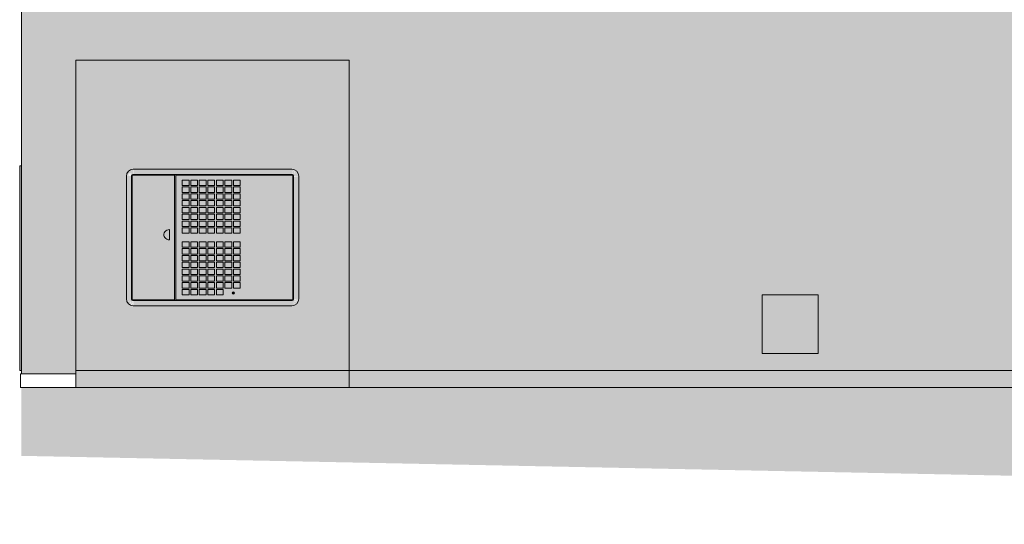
# Model space of a CAD drawing. Header units: metres. Extents: x 10.2 to 107.4, y -18.3 to 5.6.
# Tile 698 of 734: x 75.9 to 78.8, y -0.5 to 1. Entities that reach past the tile are written whole.
import ezdxf

# ---------------------------------------------------------------- set-up
doc = ezdxf.new("R2010")
doc.units = ezdxf.units.M
doc.layers.add('A-DETL', color=7, linetype='Continuous', lineweight=5, true_color=0x00a600)
for name, color, linetype, lineweight in [('A-DETL-GENF', 7, 'Continuous', 5), ('A-FLOR', 7, 'Continuous', 5), ('A-WALL-PATT', 7, 'Continuous', 5), ('E-ELEC-EQPM', 7, 'Continuous', 5), ('I-WALL', 7, 'Continuous', 5), ('Q-SPCQ', 7, 'Continuous', 5)]:
    doc.layers.add(name, color=color, linetype=linetype, lineweight=lineweight)

# ---------------------------------------------------------------- blocks, each defined once
blk = doc.blocks.new('CAIXA_SANEAGO2 - CAIXA_SANEAGO-2957841-FACHADA 01_mini_2')
at = {"layer": 'Q-SPCQ', "true_color": 0xc8c8c8}
h = blk.add_hatch(color=9, dxfattribs=at)
h.paths.add_polyline_path([(-17.9075, 0.13), (-17.4425, 0.13), (-17.4425, 0.145), (-17.9075, 0.145)])
h.paths.add_polyline_path([(-17.9175, 0.1327), (-17.9142, 0.145), (-17.9249, 0.14), (-17.9217, 0.1359)])
h.paths.add_polyline_path([(-17.9127, 0.1307), (-17.9125, 0.1413), (-17.9175, 0.1327)])
h.paths.add_polyline_path([(-17.9075, 0.13), (-17.91, 0.1407), (-17.9111, 0.1305), (-17.91, 0.1303)])
h.paths.add_polyline_path([(-17.4325, 0.1327), (-17.4252, 0.14), (-17.4375, 0.1433), (-17.4359, 0.1398)])
h.paths.add_polyline_path([(-17.4374, 0.1307), (-17.4325, 0.1327), (-17.439, 0.1399), (-17.4377, 0.1327)])
h.paths.add_polyline_path([(-17.4425, 0.13), (-17.4379, 0.1327), (-17.4416, 0.1412)])
h.paths.add_polyline_path([(-17.4252, 0.14), (-17.4252, 0.1452), (-17.4325, 0.1442), (-17.4284, 0.1418)])
h.paths.add_polyline_path([(-17.9249, 0.14), (-17.9177, 0.1465), (-17.9269, 0.1448)])
h.paths.add_polyline_path([(-17.4225, 0.15), (-17.4225, 0.51), (-17.4375, 0.5082), (-17.4359, 0.15)])
h.paths.add_polyline_path([(-17.4232, 0.1448), (-17.4232, 0.1499), (-17.4332, 0.1475), (-17.4252, 0.1454)])
h.paths.add_polyline_path([(-17.9275, 0.15), (-17.9125, 0.15), (-17.9125, 0.51), (-17.9275, 0.51), (-17.9275, 0.1532)])
h.paths.add_polyline_path([(-17.9269, 0.1448), (-17.9125, 0.1487), (-17.9275, 0.15), (-17.9269, 0.145)])
h.paths.add_polyline_path([(-17.4252, 0.52), (-17.4325, 0.5273), (-17.4359, 0.515), (-17.4284, 0.5185)])
h.paths.add_polyline_path([(-17.4232, 0.5152), (-17.4252, 0.52), (-17.4359, 0.5129), (-17.4252, 0.5148)])
h.paths.add_polyline_path([(-17.4225, 0.51), (-17.4252, 0.5146), (-17.4359, 0.5111), (-17.4232, 0.5101)])
h.paths.add_polyline_path([(-17.9249, 0.52), (-17.9125, 0.5167), (-17.9175, 0.5273), (-17.9217, 0.5241)])
h.paths.add_polyline_path([(-17.9269, 0.5152), (-17.9175, 0.5158), (-17.9249, 0.52)])
h.paths.add_polyline_path([(-17.9275, 0.51), (-17.9169, 0.5125), (-17.9269, 0.515)])
h.paths.add_polyline_path([(-17.44, 0.5143), (-17.4325, 0.5273), (-17.4377, 0.5273), (-17.4399, 0.515)])
h.paths.add_polyline_path([(-17.91, 0.5143), (-17.9127, 0.5293), (-17.9175, 0.5273), (-17.9104, 0.515)])
h.paths.add_polyline_path([(-17.9075, 0.53), (-17.9075, 0.515), (-17.4425, 0.515), (-17.4425, 0.53), (-17.8699, 0.53)])
h.paths.add_polyline_path([(-17.9088, 0.5148), (-17.9075, 0.53), (-17.9122, 0.5273), (-17.9089, 0.515)])
h.paths.add_polyline_path([(-17.4412, 0.5148), (-17.439, 0.5295), (-17.4425, 0.53), (-17.4413, 0.515)])
h = blk.add_hatch(color=9, dxfattribs=at)
h.paths.add_polyline_path([(-17.5543, 0.145), (-17.4405, 0.147), (-17.4375, 0.1532), (-17.4395, 0.512), (-17.4425, 0.515), (-17.9095, 0.513), (-17.9125, 0.51), (-17.9105, 0.148), (-17.9075, 0.145), (-17.5937, 0.145)])
h.paths.add_polyline_path([(-17.4425, 0.147), (-17.4408, 0.5113), (-17.4395, 0.5082), (-17.4395, 0.15)])
h.paths.add_polyline_path([(-17.9075, 0.1499), (-17.9105, 0.15), (-17.9105, 0.51), (-17.9075, 0.5101), (-17.9075, 0.1532)])
for points in [[(-17.9075, 0.1499), (-17.9075, 0.5101), (-17.9105, 0.51), (-17.9105, 0.15)], [(-17.4425, 0.147), (-17.4395, 0.1532), (-17.4408, 0.5113), (-17.4425, 0.51), (-17.4425, 0.15)]]:
    blk.add_hatch(color=9, dxfattribs=at).paths.add_polyline_path(points)
at = {"layer": 'Q-SPCQ'}
for p, q in [((-17.4425, 0.53), (-17.9075, 0.53)), ((-17.9275, 0.51), (-17.9275, 0.15)), ((-17.9125, 0.51), (-17.9125, 0.15)), ((-17.9125, 0.15), (-17.9125, 0.51)), ((-17.9105, 0.51), (-17.9105, 0.15)), ((-17.4425, 0.515), (-17.9075, 0.515)), ((-17.9075, 0.515), (-17.4425, 0.515)), ((-17.7865, 0.513), (-17.9075, 0.513)), ((-17.7865, 0.147), (-17.7865, 0.513)), ((-17.4425, 0.513), (-17.7825, 0.513)), ((-17.7825, 0.513), (-17.7825, 0.147)), ((-17.7639, 0.4823), (-17.7639, 0.4983)), ((-17.7639, 0.4983), (-17.7439, 0.4983)), ((-17.7439, 0.4983), (-17.7439, 0.4823)), ((-17.7389, 0.4983), (-17.7189, 0.4983)), ((-17.7389, 0.4823), (-17.7389, 0.4983)), ((-17.7189, 0.4983), (-17.7189, 0.4823)), ((-17.7139, 0.4983), (-17.6939, 0.4983)), ((-17.7139, 0.4823), (-17.7139, 0.4983)), ((-17.6939, 0.4983), (-17.6939, 0.4823)), ((-17.6889, 0.4983), (-17.6689, 0.4983)), ((-17.6889, 0.4823), (-17.6889, 0.4983)), ((-17.6689, 0.4983), (-17.6689, 0.4823)), ((-17.6639, 0.4983), (-17.6439, 0.4983)), ((-17.6639, 0.4823), (-17.6639, 0.4983)), ((-17.6439, 0.4983), (-17.6439, 0.4823)), ((-17.6389, 0.4983), (-17.6189, 0.4983)), ((-17.6389, 0.4823), (-17.6389, 0.4983)), ((-17.6189, 0.4983), (-17.6189, 0.4823)), ((-17.6139, 0.4983), (-17.5939, 0.4983)), ((-17.6139, 0.4823), (-17.6139, 0.4983)), ((-17.5939, 0.4983), (-17.5939, 0.4823)), ((-17.4395, 0.15), (-17.4395, 0.51)), ((-17.4375, 0.15), (-17.4375, 0.51)), ((-17.4375, 0.51), (-17.4375, 0.15)), ((-17.4225, 0.15), (-17.4225, 0.51)), ((-17.7439, 0.4823), (-17.7639, 0.4823)), ((-17.7639, 0.4623), (-17.7639, 0.4783)), ((-17.7639, 0.4783), (-17.7439, 0.4783)), ((-17.7439, 0.4623), (-17.7639, 0.4623)), ((-17.7439, 0.4783), (-17.7439, 0.4623)), ((-17.7189, 0.4823), (-17.7389, 0.4823)), ((-17.7389, 0.4783), (-17.7189, 0.4783)), ((-17.7389, 0.4623), (-17.7389, 0.4783)), ((-17.7189, 0.4623), (-17.7389, 0.4623)), ((-17.7189, 0.4783), (-17.7189, 0.4623)), ((-17.6939, 0.4823), (-17.7139, 0.4823)), ((-17.7139, 0.4783), (-17.6939, 0.4783)), ((-17.7139, 0.4623), (-17.7139, 0.4783)), ((-17.6939, 0.4623), (-17.7139, 0.4623)), ((-17.6939, 0.4783), (-17.6939, 0.4623)), ((-17.6689, 0.4823), (-17.6889, 0.4823)), ((-17.6889, 0.4783), (-17.6689, 0.4783)), ((-17.6889, 0.4623), (-17.6889, 0.4783)), ((-17.6689, 0.4623), (-17.6889, 0.4623)), ((-17.6689, 0.4783), (-17.6689, 0.4623)), ((-17.6439, 0.4823), (-17.6639, 0.4823)), ((-17.6639, 0.4783), (-17.6439, 0.4783)), ((-17.6639, 0.4623), (-17.6639, 0.4783)), ((-17.6439, 0.4623), (-17.6639, 0.4623)), ((-17.6439, 0.4783), (-17.6439, 0.4623)), ((-17.6189, 0.4823), (-17.6389, 0.4823)), ((-17.6389, 0.4783), (-17.6189, 0.4783)), ((-17.6389, 0.4623), (-17.6389, 0.4783)), ((-17.6189, 0.4623), (-17.6389, 0.4623)), ((-17.6189, 0.4783), (-17.6189, 0.4623)), ((-17.5939, 0.4823), (-17.6139, 0.4823)), ((-17.6139, 0.4783), (-17.5939, 0.4783)), ((-17.6139, 0.4623), (-17.6139, 0.4783)), ((-17.5939, 0.4623), (-17.6139, 0.4623)), ((-17.5939, 0.4783), (-17.5939, 0.4623)), ((-17.7639, 0.4423), (-17.7639, 0.4583)), ((-17.7639, 0.4583), (-17.7439, 0.4583)), ((-17.7439, 0.4423), (-17.7639, 0.4423)), ((-17.7639, 0.4223), (-17.7639, 0.4383)), ((-17.7639, 0.4383), (-17.7439, 0.4383)), ((-17.7439, 0.4583), (-17.7439, 0.4423)), ((-17.7439, 0.4383), (-17.7439, 0.4223)), ((-17.7389, 0.4583), (-17.7189, 0.4583)), ((-17.7389, 0.4423), (-17.7389, 0.4583)), ((-17.7189, 0.4423), (-17.7389, 0.4423)), ((-17.7389, 0.4383), (-17.7189, 0.4383)), ((-17.7389, 0.4223), (-17.7389, 0.4383)), ((-17.7189, 0.4583), (-17.7189, 0.4423)), ((-17.7189, 0.4383), (-17.7189, 0.4223)), ((-17.7139, 0.4583), (-17.6939, 0.4583)), ((-17.7139, 0.4423), (-17.7139, 0.4583)), ((-17.6939, 0.4423), (-17.7139, 0.4423)), ((-17.7139, 0.4383), (-17.6939, 0.4383)), ((-17.7139, 0.4223), (-17.7139, 0.4383)), ((-17.6939, 0.4583), (-17.6939, 0.4423)), ((-17.6939, 0.4383), (-17.6939, 0.4223)), ((-17.6889, 0.4583), (-17.6689, 0.4583)), ((-17.6889, 0.4423), (-17.6889, 0.4583)), ((-17.6689, 0.4423), (-17.6889, 0.4423)), ((-17.6889, 0.4383), (-17.6689, 0.4383)), ((-17.6889, 0.4223), (-17.6889, 0.4383)), ((-17.6689, 0.4583), (-17.6689, 0.4423)), ((-17.6689, 0.4383), (-17.6689, 0.4223)), ((-17.6639, 0.4583), (-17.6439, 0.4583)), ((-17.6639, 0.4423), (-17.6639, 0.4583)), ((-17.6439, 0.4423), (-17.6639, 0.4423)), ((-17.6639, 0.4383), (-17.6439, 0.4383)), ((-17.6639, 0.4223), (-17.6639, 0.4383)), ((-17.6439, 0.4583), (-17.6439, 0.4423)), ((-17.6439, 0.4383), (-17.6439, 0.4223)), ((-17.6389, 0.4583), (-17.6189, 0.4583)), ((-17.6389, 0.4423), (-17.6389, 0.4583)), ((-17.6189, 0.4423), (-17.6389, 0.4423)), ((-17.6389, 0.4383), (-17.6189, 0.4383)), ((-17.6389, 0.4223), (-17.6389, 0.4383)), ((-17.6189, 0.4583), (-17.6189, 0.4423)), ((-17.6189, 0.4383), (-17.6189, 0.4223)), ((-17.6139, 0.4583), (-17.5939, 0.4583)), ((-17.6139, 0.4423), (-17.6139, 0.4583)), ((-17.5939, 0.4423), (-17.6139, 0.4423)), ((-17.6139, 0.4383), (-17.5939, 0.4383)), ((-17.6139, 0.4223), (-17.6139, 0.4383)), ((-17.5939, 0.4583), (-17.5939, 0.4423)), ((-17.5939, 0.4383), (-17.5939, 0.4223)), ((-17.7439, 0.4223), (-17.7639, 0.4223)), ((-17.7639, 0.4023), (-17.7639, 0.4183)), ((-17.7639, 0.4183), (-17.7439, 0.4183)), ((-17.7439, 0.4183), (-17.7439, 0.4023)), ((-17.7189, 0.4223), (-17.7389, 0.4223)), ((-17.7389, 0.4183), (-17.7189, 0.4183)), ((-17.7389, 0.4023), (-17.7389, 0.4183)), ((-17.7189, 0.4183), (-17.7189, 0.4023)), ((-17.6939, 0.4223), (-17.7139, 0.4223)), ((-17.7139, 0.4183), (-17.6939, 0.4183)), ((-17.7139, 0.4023), (-17.7139, 0.4183)), ((-17.6939, 0.4183), (-17.6939, 0.4023)), ((-17.6689, 0.4223), (-17.6889, 0.4223)), ((-17.6889, 0.4183), (-17.6689, 0.4183)), ((-17.6889, 0.4023), (-17.6889, 0.4183)), ((-17.6689, 0.4183), (-17.6689, 0.4023)), ((-17.6439, 0.4223), (-17.6639, 0.4223)), ((-17.6639, 0.4183), (-17.6439, 0.4183)), ((-17.6639, 0.4023), (-17.6639, 0.4183)), ((-17.6439, 0.4183), (-17.6439, 0.4023)), ((-17.6189, 0.4223), (-17.6389, 0.4223)), ((-17.6389, 0.4183), (-17.6189, 0.4183)), ((-17.6389, 0.4023), (-17.6389, 0.4183)), ((-17.6189, 0.4183), (-17.6189, 0.4023)), ((-17.5939, 0.4223), (-17.6139, 0.4223)), ((-17.6139, 0.4183), (-17.5939, 0.4183)), ((-17.6139, 0.4023), (-17.6139, 0.4183)), ((-17.5939, 0.4183), (-17.5939, 0.4023)), ((-17.7439, 0.4023), (-17.7639, 0.4023)), ((-17.7639, 0.3823), (-17.7639, 0.3983)), ((-17.7639, 0.3983), (-17.7439, 0.3983)), ((-17.7439, 0.3823), (-17.7639, 0.3823)), ((-17.7639, 0.3623), (-17.7639, 0.3783)), ((-17.7639, 0.3783), (-17.7439, 0.3783)), ((-17.7439, 0.3983), (-17.7439, 0.3823)), ((-17.7439, 0.3783), (-17.7439, 0.3623)), ((-17.7189, 0.4023), (-17.7389, 0.4023)), ((-17.7389, 0.3983), (-17.7189, 0.3983)), ((-17.7389, 0.3823), (-17.7389, 0.3983)), ((-17.7189, 0.3823), (-17.7389, 0.3823)), ((-17.7389, 0.3783), (-17.7189, 0.3783)), ((-17.7389, 0.3623), (-17.7389, 0.3783)), ((-17.7189, 0.3983), (-17.7189, 0.3823)), ((-17.7189, 0.3783), (-17.7189, 0.3623)), ((-17.6939, 0.4023), (-17.7139, 0.4023)), ((-17.7139, 0.3983), (-17.6939, 0.3983)), ((-17.7139, 0.3823), (-17.7139, 0.3983)), ((-17.6939, 0.3823), (-17.7139, 0.3823)), ((-17.7139, 0.3783), (-17.6939, 0.3783)), ((-17.7139, 0.3623), (-17.7139, 0.3783)), ((-17.6939, 0.3983), (-17.6939, 0.3823)), ((-17.6939, 0.3783), (-17.6939, 0.3623)), ((-17.6689, 0.4023), (-17.6889, 0.4023)), ((-17.6889, 0.3983), (-17.6689, 0.3983)), ((-17.6889, 0.3823), (-17.6889, 0.3983)), ((-17.6689, 0.3823), (-17.6889, 0.3823)), ((-17.6889, 0.3783), (-17.6689, 0.3783)), ((-17.6889, 0.3623), (-17.6889, 0.3783)), ((-17.6689, 0.3983), (-17.6689, 0.3823)), ((-17.6689, 0.3783), (-17.6689, 0.3623)), ((-17.6439, 0.4023), (-17.6639, 0.4023)), ((-17.6639, 0.3983), (-17.6439, 0.3983)), ((-17.6639, 0.3823), (-17.6639, 0.3983)), ((-17.6439, 0.3823), (-17.6639, 0.3823)), ((-17.6639, 0.3783), (-17.6439, 0.3783)), ((-17.6639, 0.3623), (-17.6639, 0.3783)), ((-17.6439, 0.3983), (-17.6439, 0.3823)), ((-17.6439, 0.3783), (-17.6439, 0.3623)), ((-17.6189, 0.4023), (-17.6389, 0.4023)), ((-17.6389, 0.3983), (-17.6189, 0.3983)), ((-17.6389, 0.3823), (-17.6389, 0.3983)), ((-17.6189, 0.3823), (-17.6389, 0.3823)), ((-17.6389, 0.3783), (-17.6189, 0.3783)), ((-17.6389, 0.3623), (-17.6389, 0.3783)), ((-17.6189, 0.3983), (-17.6189, 0.3823)), ((-17.6189, 0.3783), (-17.6189, 0.3623)), ((-17.5939, 0.4023), (-17.6139, 0.4023)), ((-17.6139, 0.3983), (-17.5939, 0.3983)), ((-17.6139, 0.3823), (-17.6139, 0.3983)), ((-17.5939, 0.3823), (-17.6139, 0.3823)), ((-17.6139, 0.3783), (-17.5939, 0.3783)), ((-17.6139, 0.3623), (-17.6139, 0.3783)), ((-17.5939, 0.3983), (-17.5939, 0.3823)), ((-17.5939, 0.3783), (-17.5939, 0.3623)), ((-17.8015, 0.323), (-17.8015, 0.353)), ((-17.7439, 0.3623), (-17.7639, 0.3623)), ((-17.7639, 0.3423), (-17.7639, 0.3583)), ((-17.7639, 0.3583), (-17.7439, 0.3583)), ((-17.7439, 0.3583), (-17.7439, 0.3423)), ((-17.7189, 0.3623), (-17.7389, 0.3623)), ((-17.7389, 0.3583), (-17.7189, 0.3583)), ((-17.7389, 0.3423), (-17.7389, 0.3583)), ((-17.7189, 0.3583), (-17.7189, 0.3423)), ((-17.6939, 0.3623), (-17.7139, 0.3623)), ((-17.7139, 0.3583), (-17.6939, 0.3583)), ((-17.7139, 0.3423), (-17.7139, 0.3583)), ((-17.6939, 0.3583), (-17.6939, 0.3423)), ((-17.6689, 0.3623), (-17.6889, 0.3623)), ((-17.6889, 0.3583), (-17.6689, 0.3583)), ((-17.6889, 0.3423), (-17.6889, 0.3583)), ((-17.6689, 0.3583), (-17.6689, 0.3423)), ((-17.6439, 0.3623), (-17.6639, 0.3623)), ((-17.6639, 0.3583), (-17.6439, 0.3583)), ((-17.6639, 0.3423), (-17.6639, 0.3583)), ((-17.6439, 0.3583), (-17.6439, 0.3423)), ((-17.6189, 0.3623), (-17.6389, 0.3623)), ((-17.6389, 0.3583), (-17.6189, 0.3583)), ((-17.6389, 0.3423), (-17.6389, 0.3583)), ((-17.6189, 0.3583), (-17.6189, 0.3423)), ((-17.5939, 0.3623), (-17.6139, 0.3623)), ((-17.6139, 0.3583), (-17.5939, 0.3583)), ((-17.6139, 0.3423), (-17.6139, 0.3583)), ((-17.5939, 0.3583), (-17.5939, 0.3423)), ((-17.7439, 0.3423), (-17.7639, 0.3423)), ((-17.7639, 0.3016), (-17.7639, 0.3176)), ((-17.7639, 0.3176), (-17.7439, 0.3176)), ((-17.7439, 0.3176), (-17.7439, 0.3016)), ((-17.7189, 0.3423), (-17.7389, 0.3423)), ((-17.7389, 0.3016), (-17.7389, 0.3176)), ((-17.7389, 0.3176), (-17.7189, 0.3176)), ((-17.7189, 0.3176), (-17.7189, 0.3016)), ((-17.6939, 0.3423), (-17.7139, 0.3423)), ((-17.7139, 0.3016), (-17.7139, 0.3176)), ((-17.7139, 0.3176), (-17.6939, 0.3176)), ((-17.6939, 0.3176), (-17.6939, 0.3016)), ((-17.6689, 0.3423), (-17.6889, 0.3423)), ((-17.6889, 0.3016), (-17.6889, 0.3176)), ((-17.6889, 0.3176), (-17.6689, 0.3176)), ((-17.6689, 0.3176), (-17.6689, 0.3016)), ((-17.6439, 0.3423), (-17.6639, 0.3423)), ((-17.6639, 0.3016), (-17.6639, 0.3176)), ((-17.6639, 0.3176), (-17.6439, 0.3176)), ((-17.6439, 0.3176), (-17.6439, 0.3016)), ((-17.6189, 0.3423), (-17.6389, 0.3423)), ((-17.6389, 0.3016), (-17.6389, 0.3176)), ((-17.6389, 0.3176), (-17.6189, 0.3176)), ((-17.6189, 0.3176), (-17.6189, 0.3016)), ((-17.5939, 0.3423), (-17.6139, 0.3423)), ((-17.6139, 0.3016), (-17.6139, 0.3176)), ((-17.6139, 0.3176), (-17.5939, 0.3176)), ((-17.5939, 0.3176), (-17.5939, 0.3016)), ((-17.7439, 0.3016), (-17.7639, 0.3016)), ((-17.7639, 0.2816), (-17.7639, 0.2976)), ((-17.7639, 0.2976), (-17.7439, 0.2976)), ((-17.7439, 0.2976), (-17.7439, 0.2816)), ((-17.7189, 0.3016), (-17.7389, 0.3016)), ((-17.7389, 0.2816), (-17.7389, 0.2976)), ((-17.7389, 0.2976), (-17.7189, 0.2976)), ((-17.7189, 0.2976), (-17.7189, 0.2816)), ((-17.6939, 0.3016), (-17.7139, 0.3016)), ((-17.7139, 0.2816), (-17.7139, 0.2976)), ((-17.7139, 0.2976), (-17.6939, 0.2976)), ((-17.6939, 0.2976), (-17.6939, 0.2816)), ((-17.6689, 0.3016), (-17.6889, 0.3016)), ((-17.6889, 0.2816), (-17.6889, 0.2976)), ((-17.6889, 0.2976), (-17.6689, 0.2976)), ((-17.6689, 0.2976), (-17.6689, 0.2816)), ((-17.6439, 0.3016), (-17.6639, 0.3016)), ((-17.6639, 0.2816), (-17.6639, 0.2976)), ((-17.6639, 0.2976), (-17.6439, 0.2976)), ((-17.6439, 0.2976), (-17.6439, 0.2816)), ((-17.6189, 0.3016), (-17.6389, 0.3016)), ((-17.6389, 0.2816), (-17.6389, 0.2976)), ((-17.6389, 0.2976), (-17.6189, 0.2976)), ((-17.6189, 0.2976), (-17.6189, 0.2816)), ((-17.5939, 0.3016), (-17.6139, 0.3016)), ((-17.6139, 0.2816), (-17.6139, 0.2976)), ((-17.6139, 0.2976), (-17.5939, 0.2976)), ((-17.5939, 0.2976), (-17.5939, 0.2816)), ((-17.7439, 0.2816), (-17.7639, 0.2816)), ((-17.7639, 0.2616), (-17.7639, 0.2776)), ((-17.7639, 0.2776), (-17.7439, 0.2776)), ((-17.7439, 0.2616), (-17.7639, 0.2616)), ((-17.7439, 0.2776), (-17.7439, 0.2616)), ((-17.7189, 0.2816), (-17.7389, 0.2816)), ((-17.7389, 0.2616), (-17.7389, 0.2776)), ((-17.7389, 0.2776), (-17.7189, 0.2776)), ((-17.7189, 0.2616), (-17.7389, 0.2616)), ((-17.7189, 0.2776), (-17.7189, 0.2616)), ((-17.6939, 0.2816), (-17.7139, 0.2816)), ((-17.7139, 0.2616), (-17.7139, 0.2776)), ((-17.7139, 0.2776), (-17.6939, 0.2776)), ((-17.6939, 0.2616), (-17.7139, 0.2616)), ((-17.6939, 0.2776), (-17.6939, 0.2616)), ((-17.6689, 0.2816), (-17.6889, 0.2816)), ((-17.6889, 0.2616), (-17.6889, 0.2776)), ((-17.6889, 0.2776), (-17.6689, 0.2776)), ((-17.6689, 0.2616), (-17.6889, 0.2616)), ((-17.6689, 0.2776), (-17.6689, 0.2616)), ((-17.6439, 0.2816), (-17.6639, 0.2816)), ((-17.6639, 0.2616), (-17.6639, 0.2776)), ((-17.6639, 0.2776), (-17.6439, 0.2776)), ((-17.6439, 0.2616), (-17.6639, 0.2616)), ((-17.6439, 0.2776), (-17.6439, 0.2616)), ((-17.6189, 0.2816), (-17.6389, 0.2816)), ((-17.6389, 0.2616), (-17.6389, 0.2776)), ((-17.6389, 0.2776), (-17.6189, 0.2776)), ((-17.6189, 0.2616), (-17.6389, 0.2616)), ((-17.6189, 0.2776), (-17.6189, 0.2616)), ((-17.5939, 0.2816), (-17.6139, 0.2816)), ((-17.6139, 0.2616), (-17.6139, 0.2776)), ((-17.6139, 0.2776), (-17.5939, 0.2776)), ((-17.5939, 0.2616), (-17.6139, 0.2616)), ((-17.5939, 0.2776), (-17.5939, 0.2616)), ((-17.7639, 0.2416), (-17.7639, 0.2576)), ((-17.7639, 0.2576), (-17.7439, 0.2576)), ((-17.7439, 0.2416), (-17.7639, 0.2416)), ((-17.7639, 0.2216), (-17.7639, 0.2376)), ((-17.7639, 0.2376), (-17.7439, 0.2376)), ((-17.7439, 0.2576), (-17.7439, 0.2416)), ((-17.7439, 0.2376), (-17.7439, 0.2216)), ((-17.7389, 0.2416), (-17.7389, 0.2576)), ((-17.7389, 0.2576), (-17.7189, 0.2576)), ((-17.7189, 0.2416), (-17.7389, 0.2416)), ((-17.7389, 0.2216), (-17.7389, 0.2376)), ((-17.7389, 0.2376), (-17.7189, 0.2376)), ((-17.7189, 0.2576), (-17.7189, 0.2416)), ((-17.7189, 0.2376), (-17.7189, 0.2216)), ((-17.7139, 0.2416), (-17.7139, 0.2576)), ((-17.7139, 0.2576), (-17.6939, 0.2576)), ((-17.6939, 0.2416), (-17.7139, 0.2416)), ((-17.7139, 0.2216), (-17.7139, 0.2376)), ((-17.7139, 0.2376), (-17.6939, 0.2376)), ((-17.6939, 0.2576), (-17.6939, 0.2416)), ((-17.6939, 0.2376), (-17.6939, 0.2216)), ((-17.6889, 0.2416), (-17.6889, 0.2576)), ((-17.6889, 0.2576), (-17.6689, 0.2576)), ((-17.6689, 0.2416), (-17.6889, 0.2416)), ((-17.6889, 0.2216), (-17.6889, 0.2376)), ((-17.6889, 0.2376), (-17.6689, 0.2376)), ((-17.6689, 0.2576), (-17.6689, 0.2416)), ((-17.6689, 0.2376), (-17.6689, 0.2216)), ((-17.6639, 0.2416), (-17.6639, 0.2576)), ((-17.6639, 0.2576), (-17.6439, 0.2576)), ((-17.6439, 0.2416), (-17.6639, 0.2416)), ((-17.6639, 0.2216), (-17.6639, 0.2376)), ((-17.6639, 0.2376), (-17.6439, 0.2376)), ((-17.6439, 0.2576), (-17.6439, 0.2416)), ((-17.6439, 0.2376), (-17.6439, 0.2216)), ((-17.6389, 0.2416), (-17.6389, 0.2576)), ((-17.6389, 0.2576), (-17.6189, 0.2576)), ((-17.6189, 0.2416), (-17.6389, 0.2416)), ((-17.6389, 0.2216), (-17.6389, 0.2376)), ((-17.6389, 0.2376), (-17.6189, 0.2376)), ((-17.6189, 0.2576), (-17.6189, 0.2416)), ((-17.6189, 0.2376), (-17.6189, 0.2216)), ((-17.6139, 0.2416), (-17.6139, 0.2576)), ((-17.6139, 0.2576), (-17.5939, 0.2576)), ((-17.5939, 0.2416), (-17.6139, 0.2416)), ((-17.6139, 0.2216), (-17.6139, 0.2376)), ((-17.6139, 0.2376), (-17.5939, 0.2376)), ((-17.5939, 0.2576), (-17.5939, 0.2416)), ((-17.5939, 0.2376), (-17.5939, 0.2216)), ((-17.7439, 0.2216), (-17.7639, 0.2216)), ((-17.7639, 0.2016), (-17.7639, 0.2176)), ((-17.7639, 0.2176), (-17.7439, 0.2176)), ((-17.7439, 0.2176), (-17.7439, 0.2016)), ((-17.7189, 0.2216), (-17.7389, 0.2216)), ((-17.7389, 0.2016), (-17.7389, 0.2176)), ((-17.7389, 0.2176), (-17.7189, 0.2176)), ((-17.7189, 0.2176), (-17.7189, 0.2016)), ((-17.6939, 0.2216), (-17.7139, 0.2216)), ((-17.7139, 0.2016), (-17.7139, 0.2176)), ((-17.7139, 0.2176), (-17.6939, 0.2176)), ((-17.6939, 0.2176), (-17.6939, 0.2016)), ((-17.6689, 0.2216), (-17.6889, 0.2216)), ((-17.6889, 0.2016), (-17.6889, 0.2176)), ((-17.6889, 0.2176), (-17.6689, 0.2176)), ((-17.6689, 0.2176), (-17.6689, 0.2016)), ((-17.6439, 0.2216), (-17.6639, 0.2216)), ((-17.6639, 0.2016), (-17.6639, 0.2176)), ((-17.6639, 0.2176), (-17.6439, 0.2176)), ((-17.6439, 0.2176), (-17.6439, 0.2016)), ((-17.6189, 0.2216), (-17.6389, 0.2216)), ((-17.6389, 0.2016), (-17.6389, 0.2176)), ((-17.6389, 0.2176), (-17.6189, 0.2176)), ((-17.6189, 0.2176), (-17.6189, 0.2016)), ((-17.5939, 0.2216), (-17.6139, 0.2216)), ((-17.6139, 0.2016), (-17.6139, 0.2176)), ((-17.6139, 0.2176), (-17.5939, 0.2176)), ((-17.5939, 0.2176), (-17.5939, 0.2016)), ((-17.7439, 0.2016), (-17.7639, 0.2016)), ((-17.7639, 0.1816), (-17.7639, 0.1976)), ((-17.7639, 0.1976), (-17.7439, 0.1976)), ((-17.7439, 0.1816), (-17.7639, 0.1816)), ((-17.7639, 0.1776), (-17.7439, 0.1776)), ((-17.7639, 0.1616), (-17.7639, 0.1776)), ((-17.7439, 0.1976), (-17.7439, 0.1816)), ((-17.7439, 0.1776), (-17.7439, 0.1616)), ((-17.7189, 0.2016), (-17.7389, 0.2016)), ((-17.7389, 0.1816), (-17.7389, 0.1976)), ((-17.7389, 0.1976), (-17.7189, 0.1976)), ((-17.7189, 0.1816), (-17.7389, 0.1816)), ((-17.7389, 0.1616), (-17.7389, 0.1776)), ((-17.7389, 0.1776), (-17.7189, 0.1776)), ((-17.7189, 0.1976), (-17.7189, 0.1816)), ((-17.7189, 0.1776), (-17.7189, 0.1616)), ((-17.6939, 0.2016), (-17.7139, 0.2016)), ((-17.7139, 0.1816), (-17.7139, 0.1976)), ((-17.7139, 0.1976), (-17.6939, 0.1976)), ((-17.6939, 0.1816), (-17.7139, 0.1816)), ((-17.7139, 0.1616), (-17.7139, 0.1776)), ((-17.7139, 0.1776), (-17.6939, 0.1776)), ((-17.6939, 0.1976), (-17.6939, 0.1816)), ((-17.6939, 0.1776), (-17.6939, 0.1616)), ((-17.6689, 0.2016), (-17.6889, 0.2016)), ((-17.6889, 0.1816), (-17.6889, 0.1976)), ((-17.6889, 0.1976), (-17.6689, 0.1976)), ((-17.6689, 0.1816), (-17.6889, 0.1816)), ((-17.6889, 0.1616), (-17.6889, 0.1776)), ((-17.6889, 0.1776), (-17.6689, 0.1776)), ((-17.6689, 0.1976), (-17.6689, 0.1816)), ((-17.6689, 0.1776), (-17.6689, 0.1616)), ((-17.6439, 0.2016), (-17.6639, 0.2016)), ((-17.6639, 0.1816), (-17.6639, 0.1976)), ((-17.6639, 0.1976), (-17.6439, 0.1976)), ((-17.6439, 0.1816), (-17.6639, 0.1816)), ((-17.6639, 0.1616), (-17.6639, 0.1776)), ((-17.6639, 0.1776), (-17.6439, 0.1776)), ((-17.6439, 0.1976), (-17.6439, 0.1816)), ((-17.6439, 0.1776), (-17.6439, 0.1616)), ((-17.6189, 0.2016), (-17.6389, 0.2016)), ((-17.6389, 0.1816), (-17.6389, 0.1976)), ((-17.6389, 0.1976), (-17.6189, 0.1976)), ((-17.6189, 0.1816), (-17.6389, 0.1816)), ((-17.6189, 0.1976), (-17.6189, 0.1816)), ((-17.5939, 0.2016), (-17.6139, 0.2016)), ((-17.6139, 0.1816), (-17.6139, 0.1976)), ((-17.6139, 0.1976), (-17.5939, 0.1976)), ((-17.5939, 0.1816), (-17.6139, 0.1816)), ((-17.5939, 0.1976), (-17.5939, 0.1816)), ((-17.9075, 0.147), (-17.7865, 0.147)), ((-17.9075, 0.145), (-17.4425, 0.145)), ((-17.4425, 0.145), (-17.9075, 0.145)), ((-17.7825, 0.147), (-17.4425, 0.147)), ((-17.7439, 0.1616), (-17.7639, 0.1616)), ((-17.7189, 0.1616), (-17.7389, 0.1616)), ((-17.6939, 0.1616), (-17.7139, 0.1616)), ((-17.6689, 0.1616), (-17.6889, 0.1616)), ((-17.6439, 0.1616), (-17.6639, 0.1616)), ((-17.9075, 0.13), (-17.4425, 0.13))]:
    blk.add_line(p, q, dxfattribs=at)
at = {"layer": 'Q-SPCQ', "flags": 128}
blk.add_lwpolyline([(-17.8015, 0.353), (-17.8054, 0.3526), (-17.809, 0.3513), (-17.8122, 0.3493), (-17.8148, 0.3466), (-17.8166, 0.3434), (-17.8175, 0.3399), (-17.8175, 0.3363), (-17.8166, 0.3328), (-17.8148, 0.3296), (-17.8122, 0.3268), (-17.809, 0.3248), (-17.8054, 0.3235), (-17.8015, 0.323)], dxfattribs=at)
at = {"layer": 'Q-SPCQ'}
for centre, radius, start, end in [((-17.9075, 0.51), 0.02, 90, 180), ((-17.4425, 0.51), 0.02, 0, 90), ((-17.9075, 0.51), 0.005, 90, 180), ((-17.9075, 0.51), 0.005, 90, 180), ((-17.9075, 0.51), 0.005, 105, 165), ((-17.9075, 0.51), 0.003, 90, 180), ((-17.4425, 0.51), 0.005, 0, 90), ((-17.4425, 0.51), 0.005, 0, 90), ((-17.4425, 0.51), 0.003, 0, 90), ((-17.4425, 0.51), 0.005, 60, 75), ((-17.4425, 0.51), 0.005, 15, 58.2968), ((-17.9075, 0.15), 0.02, 180, 270), ((-17.9075, 0.15), 0.005, 180, 270), ((-17.9075, 0.15), 0.005, 180, 270), ((-17.9075, 0.15), 0.005, 195, 255), ((-17.9075, 0.15), 0.003, 180, 270), ((-17.6139, 0.1675), 0.0035, 90, 270), ((-17.6139, 0.1675), 0.00252, 90, 270), ((-17.6139, 0.1675), 0.0015, 90, 270), ((-17.6139, 0.1675), 0.0035, 270, 90), ((-17.6139, 0.1675), 0.00252, 270, 90), ((-17.6139, 0.1675), 0.0015, 270, 90), ((-17.4425, 0.15), 0.005, 270, 360), ((-17.4425, 0.15), 0.003, 270, 360), ((-17.4425, 0.15), 0.02, 270, 360), ((-17.4425, 0.15), 0.005, 270, 0), ((-17.4425, 0.15), 0.005, 285, 345)]:
    blk.add_arc(centre, radius, start, end, dxfattribs=at)
blk = doc.blocks.new('Caixa de Passagem 15x15cm - Caixa de Passagem 15x15cm-2965799-FACHADA 01_mini_2')
at = {"layer": 'E-ELEC-EQPM', "true_color": 0xfbfbfb}
blk.add_hatch(color=7, dxfattribs=at).paths.add_polyline_path([(-15.976, -0.01), (-15.9, -0.01), (-15.9, 0.162), (-16.065, 0.162), (-16.065, -0.01), (-15.9825, -0.01)])
at = {"layer": 'E-ELEC-EQPM'}
for p, q in [((-15.9, 0.162), (-16.065, 0.162)), ((-16.065, -0.01), (-16.065, 0.162)), ((-15.9, -0.01), (-15.9, 0.162)), ((-16.065, -0.01), (-15.9, -0.01))]:
    blk.add_line(p, q, dxfattribs=at)

msp = doc.modelspace()

# ---------------------------------------------------------------- hatches: boundary and pattern name
at = {"layer": 'A-DETL-GENF', "true_color": 0xd2e2c2}
msp.add_hatch(color=254, dxfattribs=at).paths.add_polyline_path([(85.9395, -0.5106), (85.9395, -0.31), (83.4395, -0.11), (75.9395, -0.11), (75.9395, -0.31), (83.4855, -0.4614)])
at = {"layer": 'A-FLOR', "true_color": 0x616161}
msp.add_hatch(color=251, dxfattribs=at).paths.add_polyline_path([(76.8995, -0.11), (80.4695, -0.11), (80.4695, -0.06), (76.8995, -0.06), (76.8995, -0.07)])
at = {"layer": 'A-WALL-PATT', "true_color": 0xa2a2a2}
h = msp.add_hatch(dxfattribs=at)
h.set_pattern_fill('FP_26', color=253, style=0, pattern_type=2)
h.set_pattern_definition([(50, (77.9556, 1.2), (1.4571, -0.1272), [0.1524, -1.676]), (355, (77.9556, 1.2), (-0.2819, 1.5284), [0.1219, -1.341]), (100.45, (78.0776, 1.189), (1.1755, 1.40046), [0.1295, -1.425]), (46.184, (77.9556, 1.606), (2.169, -0.3364), [0.2286, -2.515]), (96.64, (78.1366, 1.578), (1.899, 1.9797), [0.1943, -2.137]), (351.18, (77.9556, 1.606), (1.8988, 1.9794), [0.1829, -2.012]), (21, (78.1596, 1.505), (1.21276, -0.8177), [0.1524, -1.676]), (326, (78.1596, 1.505), (0.4944, 1.47345), [0.1219, -1.341]), (71.45, (78.2606, 1.437), (1.70704, 0.655), [0.1295, -1.425]), (37.5, (77.95556, 1.2), (0.02471, 0.67643), [0.06706, -1.258, 0.06706, -1.294, -1.346]), (37.5, (77.95556, 1.2), (0.02471, 0.67643), [-2.686, 0.06706, -1.279]), (7.5, (77.9556, 1.2), (0.53455, 0.80144), [0.06706, -0.70917, 0.06706, -1.227, -0.51308]), (7.5, (77.9556, 1.2), (0.53455, 0.80144), [-2.071, 0.06706, -0.44602]), (327.5, (77.50256, 1.2), (1.08472, -0.04583), [0.06706, -0.44094, 0.06706, -1.518, -2.103]), (327.5, (77.50256, 1.2), (1.08472, -0.04583), [-2.093, 0.06706, -2.036]), (317.5, (77.2996, 1.2), (1.18503, 0.2034), [0.06706, -0.59334, 0.06706, -0.98552, -1.494]), (317.5, (77.2996, 1.2), (1.18503, 0.2034), [-1.713, 0.06706, -1.426])])
h.paths.add_polyline_path([(75.9495, -0.11), (76.0995, -0.11), (76.0995, -0.07), (75.937, -0.07), (75.937, -0.11), (75.9395, -0.11)])
at = {"layer": 'I-WALL', "true_color": 0xdbcc9e}
for points in [[(78.7798, -0.06), (78.862, -0.06), (78.862, 2.65), (78.8595, 2.65), (78.8595, 2.5786), (78.7795, 2.5786), (78.7795, -0.06)], [(75.9395, -0.07), (76.0995, -0.07), (76.0995, 2.5786), (75.9395, 2.5786), (75.9395, -0.06)]]:
    msp.add_hatch(color=9, dxfattribs=at).paths.add_polyline_path(points)
h = msp.add_hatch(color=9, dxfattribs=at)
h.paths.add_polyline_path([(76.8995, -0.06), (78.7795, -0.06), (78.7795, 2.5786), (76.0995, 2.5786), (76.0995, 0.85), (76.8995, 0.85), (76.8995, 0.057)])
h.paths.add_polyline_path([(78.2745, -0.01), (78.1095, -0.01), (78.1095, 0.162), (78.2745, 0.162), (78.2745, 0.0089)])
h.paths.add_polyline_path([(77.9995, 1), (76.6995, 1), (76.6995, 2.2), (78.0995, 2.2), (78.0995, 1), (78.0662, 1)])
at = {"layer": 'I-WALL', "true_color": 0xc0c0c0}
h = msp.add_hatch(color=9, dxfattribs=at)
h.paths.add_polyline_path([(76.0995, -0.11), (76.8995, -0.11), (76.8995, 0.85), (76.0995, 0.85), (76.0995, -0.07)])
h.paths.add_polyline_path([(76.732, 0.53), (76.7367, 0.5273), (76.7333, 0.515), (76.7325, 0.5241)])
h.paths.add_polyline_path([(76.7493, 0.52), (76.737, 0.5167), (76.742, 0.5273), (76.7462, 0.5241)])
h.paths.add_polyline_path([(76.7513, 0.5152), (76.742, 0.5158), (76.7493, 0.52)])
h.paths.add_polyline_path([(76.752, 0.51), (76.7414, 0.5125), (76.7515, 0.5142)])
h.paths.add_polyline_path([(76.6203, 0.13), (76.267, 0.13), (76.265, 0.147), (76.262, 0.15), (76.247, 0.15), (76.2477, 0.51), (76.264, 0.512), (76.267, 0.515), (76.267, 0.53), (76.732, 0.53), (76.734, 0.513), (76.7387, 0.51), (76.752, 0.51), (76.7513, 0.15), (76.735, 0.148), (76.732, 0.145), (76.732, 0.13), (76.6992, 0.13)])
h.paths.add_polyline_path([(76.7513, 0.1448), (76.7387, 0.1489), (76.752, 0.15)])
h.paths.add_polyline_path([(76.7493, 0.14), (76.7422, 0.1465), (76.7513, 0.1448)])
h.paths.add_polyline_path([(76.742, 0.1327), (76.7387, 0.145), (76.7493, 0.14), (76.7462, 0.1359)])
h.paths.add_polyline_path([(76.7372, 0.1307), (76.7372, 0.141), (76.742, 0.1327), (76.7387, 0.1313)])
h.paths.add_polyline_path([(76.732, 0.13), (76.7345, 0.1407), (76.7356, 0.1305), (76.7345, 0.1303)])
h.paths.add_polyline_path([(76.267, 0.13), (76.2624, 0.1327), (76.2657, 0.145), (76.2668, 0.1327)])
h.paths.add_polyline_path([(76.257, 0.1327), (76.2497, 0.14), (76.262, 0.1433), (76.2585, 0.1359)])
h.paths.add_polyline_path([(76.2618, 0.1307), (76.257, 0.1327), (76.2635, 0.1399), (76.262, 0.1317)])
h.paths.add_polyline_path([(76.2497, 0.14), (76.2497, 0.1452), (76.257, 0.1442), (76.2529, 0.1418)])
h.paths.add_polyline_path([(76.2477, 0.1448), (76.2477, 0.1499), (76.2577, 0.1475), (76.2484, 0.145)])
h.paths.add_polyline_path([(76.247, 0.51), (76.2497, 0.5146), (76.262, 0.5113), (76.2477, 0.5101)])
h.paths.add_polyline_path([(76.2627, 0.5125), (76.2477, 0.5152), (76.2497, 0.52), (76.2622, 0.5128)])
h.paths.add_polyline_path([(76.2635, 0.5135), (76.2497, 0.52), (76.257, 0.5273), (76.2631, 0.5143)])
h.paths.add_polyline_path([(76.7345, 0.5143), (76.7387, 0.5287), (76.742, 0.5273), (76.7348, 0.5148)])
h.paths.add_polyline_path([(76.2645, 0.5143), (76.257, 0.5273), (76.2622, 0.5273), (76.2644, 0.5148)])
h.paths.add_polyline_path([(76.2657, 0.5148), (76.264, 0.5296), (76.267, 0.53), (76.2657, 0.515)])
msp.add_hatch(color=9, dxfattribs=at).paths.add_polyline_path([(75.937, -0.06), (75.9395, -0.06), (75.9395, 0.54), (75.9345, 0.54), (75.9345, -0.06)])

# ---------------------------------------------------------------- linework, layer by layer
at = {"layer": 'A-DETL', "color": 7, "lineweight": 9}
msp.add_line((75.9395, -0.07), (75.9395, 4.225), dxfattribs=at)
at = {"layer": 'A-DETL', "color": 7, "lineweight": 15}
for p, q in [((80.3595, -0.06), (76.0995, -0.06)), ((76.0995, -0.06), (76.0995, -0.11)), ((83.4395, -0.11), (75.9395, -0.11))]:
    msp.add_line(p, q, dxfattribs=at)
at = {"layer": 'A-FLOR'}
msp.add_line((76.8995, -0.06), (81.7845, -0.06), dxfattribs=at)
at = {"layer": 'I-WALL'}
for p, q in [((75.9395, -0.07), (75.9395, 2.5786)), ((76.8995, 0.85), (76.0995, 0.85)), ((76.0995, 0.85), (76.0995, -0.11)), ((76.8995, -0.11), (76.8995, 0.85)), ((75.9345, -0.06), (75.9345, 0.54)), ((75.9345, 0.54), (75.9395, 0.54)), ((75.9395, -0.06), (75.9345, -0.06)), ((76.0995, -0.07), (75.937, -0.07)), ((75.937, -0.07), (75.937, -0.11)), ((75.937, -0.11), (75.9395, -0.11))]:
    msp.add_line(p, q, dxfattribs=at)

# ---------------------------------------------------------------- block references
at = {"layer": 'E-ELEC-EQPM'}
msp.add_blockref('Caixa de Passagem 15x15cm - Caixa de Passagem 15x15cm-2965799-FACHADA 01_mini_2', (94.1746, 0), dxfattribs=at)
at = {"layer": 'Q-SPCQ'}
msp.add_blockref('CAIXA_SANEAGO2 - CAIXA_SANEAGO-2957841-FACHADA 01_mini_2', (94.1746, 0), dxfattribs=at)

doc.saveas('drawing.dxf')
